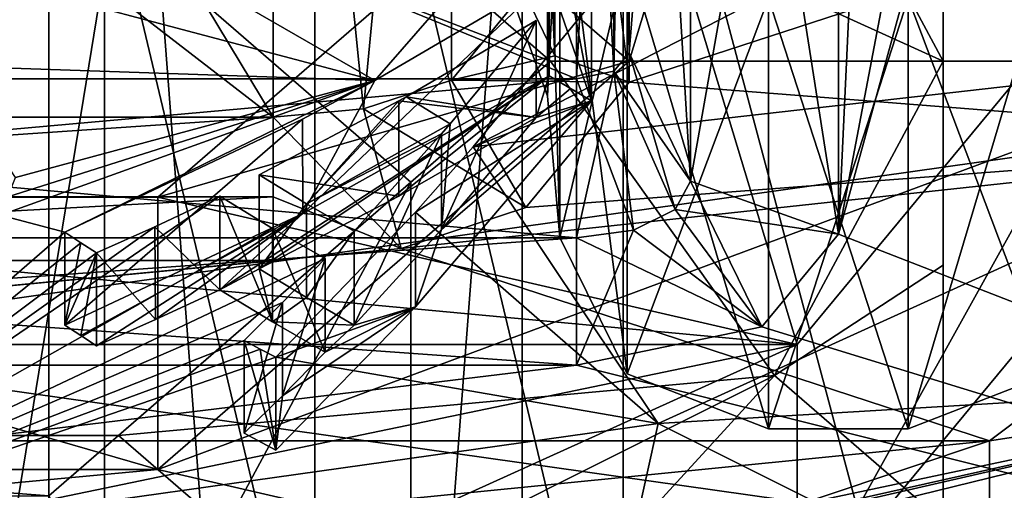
# Model space of a CAD drawing. Header units: millimetres. Extents: x -122 to 122, y -98 to 94.
# Tile 369 of 533: x 73.18 to 82.58, y -53.84 to -49.35. Entities that reach past the tile are written whole.
import ezdxf

# ---------------------------------------------------------------- set-up
doc = ezdxf.new("R2010")
doc.units = ezdxf.units.MM
doc.header["$LTSCALE"] = 26.699852
for name, color, linetype in [('1', 7, 'CONTINUOUS'), ('1748', 7, 'CONTINUOUS'), ('1751', 7, 'CONTINUOUS'), ('1761', 7, 'CONTINUOUS'), ('1762', 7, 'CONTINUOUS'), ('1764', 7, 'CONTINUOUS'), ('1765', 7, 'CONTINUOUS'), ('1766', 7, 'CONTINUOUS'), ('1775', 7, 'CONTINUOUS'), ('1776', 7, 'CONTINUOUS'), ('1780', 7, 'CONTINUOUS'), ('1783', 7, 'CONTINUOUS'), ('1784', 7, 'CONTINUOUS'), ('1785', 7, 'CONTINUOUS'), ('1800', 7, 'CONTINUOUS'), ('1801', 7, 'CONTINUOUS'), ('1813', 7, 'CONTINUOUS'), ('1814', 7, 'CONTINUOUS'), ('1818', 7, 'CONTINUOUS'), ('1821', 7, 'CONTINUOUS'), ('1822', 7, 'CONTINUOUS'), ('1823', 7, 'CONTINUOUS'), ('2', 7, 'CONTINUOUS'), ('3', 7, 'CONTINUOUS'), ('37', 7, 'CONTINUOUS'), ('4', 7, 'CONTINUOUS'), ('41', 7, 'CONTINUOUS'), ('42', 7, 'CONTINUOUS'), ('45', 7, 'CONTINUOUS'), ('46', 7, 'CONTINUOUS'), ('49', 7, 'CONTINUOUS'), ('5', 7, 'CONTINUOUS'), ('50', 7, 'CONTINUOUS'), ('5017', 7, 'CONTINUOUS'), ('5020', 7, 'CONTINUOUS'), ('5233', 7, 'CONTINUOUS'), ('5235', 7, 'CONTINUOUS'), ('5237', 7, 'CONTINUOUS'), ('5238', 7, 'CONTINUOUS'), ('5240', 7, 'CONTINUOUS'), ('5244', 7, 'CONTINUOUS'), ('5246', 7, 'CONTINUOUS'), ('5250', 7, 'CONTINUOUS'), ('5251', 7, 'CONTINUOUS'), ('5297', 7, 'CONTINUOUS'), ('5298', 7, 'CONTINUOUS'), ('5299', 7, 'CONTINUOUS'), ('53', 7, 'CONTINUOUS'), ('5300', 7, 'CONTINUOUS'), ('5301', 7, 'CONTINUOUS'), ('5302', 7, 'CONTINUOUS'), ('5303', 7, 'CONTINUOUS'), ('5304', 7, 'CONTINUOUS'), ('5305', 7, 'CONTINUOUS'), ('5306', 7, 'CONTINUOUS'), ('5307', 7, 'CONTINUOUS'), ('54', 7, 'CONTINUOUS'), ('5451', 7, 'CONTINUOUS'), ('6', 7, 'CONTINUOUS')]:
    doc.layers.add(name, color=color, linetype=linetype)

msp = doc.modelspace()

# ---------------------------------------------------------------- linework, layer by layer
at = {"layer": '1', "color": 7, "linetype": 'Continuous', "true_color": 0xf5f5f5}
for points in [[(79, -47.1423, -57.6529), (80.6065, -52.4456, -66.8384), (74.4996, -51.0395, -64.403), (79, -47.1423, -57.6529)], [(85, -47.1423, -57.6529), (80.6065, -52.4456, -66.8384), (79, -47.1423, -57.6529), (85, -47.1423, -57.6529)], [(80.6065, -52.4456, -66.8384), (59.3935, -52.4456, -66.8384), (65.5004, -51.0395, -64.403), (80.6065, -52.4456, -66.8384)], [(74.4996, -51.0395, -64.403), (80.6065, -52.4456, -66.8384), (65.5004, -51.0395, -64.403), (74.4996, -51.0395, -64.403)], [(70, -54.6423, -70.6432), (59.3935, -52.4456, -66.8384), (80.6065, -52.4456, -66.8384), (70, -54.6423, -70.6432)]]:
    msp.add_3dface(points, dxfattribs=at)
at = {"layer": '1748', "color": 250, "linetype": 'Continuous', "true_color": 0x323232}
for points in [[(85.2358, -35.9807, 38.3204), (81, -51.3923, 65.0141), (83.7813, -36.8033, 39.7452), (85.2358, -35.9807, 38.3204)], [(81, -51.3923, 65.0141), (85.2358, -35.9807, 38.3204), (94.5, -56.6423, 74.1073), (81, -51.3923, 65.0141)], [(83.7813, -36.8033, 39.7452), (81, -51.3923, 65.0141), (81.6673, -37.1157, 40.2863), (83.7813, -36.8033, 39.7452)], [(81, -51.3923, 65.0141), (81, -42.8923, 50.2917), (81.6673, -37.1157, 40.2863), (81, -51.3923, 65.0141)], [(80.2676, -52.2761, 66.5449), (81, -51.3923, 65.0141), (94.5, -56.6423, 74.1073), (80.2676, -52.2761, 66.5449)], [(78.5, -52.6423, 67.1791), (80.2676, -52.2761, 66.5449), (94.5, -56.6423, 74.1073), (78.5, -52.6423, 67.1791)], [(61.5, -52.6423, 67.1791), (78.5, -52.6423, 67.1791), (45.5, -56.6423, 74.1073), (61.5, -52.6423, 67.1791)], [(45.5, -56.6423, 74.1073), (78.5, -52.6423, 67.1791), (94.5, -56.6423, 74.1073), (45.5, -56.6423, 74.1073)]]:
    msp.add_3dface(points, dxfattribs=at)
at = {"layer": '1751', "color": 250, "linetype": 'Continuous', "true_color": 0x323232}
for points in [[(94.5, -55.9103, 76.8394), (94.5, -48.9821, 80.8394), (45.5, -48.9821, 80.8394), (94.5, -55.9103, 76.8394)], [(45.5, -55.9103, 76.8394), (94.5, -55.9103, 76.8394), (45.5, -48.9821, 80.8394), (45.5, -55.9103, 76.8394)]]:
    msp.add_3dface(points, dxfattribs=at)
at = {"layer": '1761', "color": 250, "linetype": 'Continuous', "true_color": 0x323232}
for points in [[(80.3327, -53.25), (80.3327, -49.1392, -20.5159), (81.6673, -53.25), (80.3327, -53.25)], [(81.6673, -53.25), (80.3327, -49.1392, -20.5159), (81.6673, -49.1392, -20.5159), (81.6673, -53.25)], [(80.3327, -49.1392, 20.5159), (80.3327, -53.25), (81.6673, -49.1392, 20.5159), (80.3327, -49.1392, 20.5159)], [(81.6673, -49.1392, 20.5159), (80.3327, -53.25), (81.6673, -53.25), (81.6673, -49.1392, 20.5159)]]:
    msp.add_3dface(points, dxfattribs=at)
at = {"layer": '1762', "color": 250, "linetype": 'Continuous', "true_color": 0x323232}
for points in [[(78.2223, -50.0757), (78.2223, -46.9621, -17.3821), (78.3403, -51.4243), (78.2223, -50.0757)], [(78.3403, -51.4243), (78.2223, -46.9621, -17.3821), (78.3403, -47.7023, -19.2081), (78.3403, -51.4243)], [(78.2223, -46.9621, 17.3821), (78.2223, -50.0757), (78.3403, -47.7023, 19.2081), (78.2223, -46.9621, 17.3821)], [(78.3403, -47.7023, 19.2081), (78.2223, -50.0757), (78.3403, -51.4243), (78.3403, -47.7023, 19.2081)]]:
    msp.add_3dface(points, dxfattribs=at)
at = {"layer": '1764', "color": 250, "linetype": 'Continuous', "true_color": 0x323232}
for points in [[(78.3403, -47.7023, 19.2081), (78.3403, -51.4243), (78.9815, -48.7112, 20.1766), (78.3403, -47.7023, 19.2081)], [(78.3403, -51.4243), (78.3403, -47.7023, -19.2081), (78.9815, -52.7246), (78.3403, -51.4243)], [(78.3403, -47.7023, -19.2081), (78.9815, -48.7112, -20.1766), (78.9815, -52.7246), (78.3403, -47.7023, -19.2081)], [(78.3403, -51.4243), (78.9815, -52.7246), (78.9815, -48.7112, 20.1766), (78.3403, -51.4243)], [(80.3327, -49.1392, -20.5159), (80.3327, -53.25), (78.9815, -48.7112, -20.1766), (80.3327, -49.1392, -20.5159)], [(78.9815, -48.7112, -20.1766), (80.3327, -53.25), (78.9815, -52.7246), (78.9815, -48.7112, -20.1766)], [(78.9815, -52.7246), (80.3327, -49.1392, 20.5159), (78.9815, -48.7112, 20.1766), (78.9815, -52.7246)], [(80.3327, -53.25), (80.3327, -49.1392, 20.5159), (78.9815, -52.7246), (80.3327, -53.25)]]:
    msp.add_3dface(points, dxfattribs=at)
at = {"layer": '1765', "color": 250, "linetype": 'Continuous', "true_color": 0x323232}
for points in [[(81.6673, -49.1392, 20.5159), (81.6673, -53.25), (83.0185, -48.7109, 20.1773), (81.6673, -49.1392, 20.5159)], [(81.6673, -53.25), (83.0185, -52.7246), (83.0185, -48.7109, 20.1773), (81.6673, -53.25)], [(81.6673, -49.1392, -20.5159), (83.0185, -48.7109, -20.1773), (83.0185, -52.7246), (81.6673, -49.1392, -20.5159)], [(81.6673, -53.25), (81.6673, -49.1392, -20.5159), (83.0185, -52.7246), (81.6673, -53.25)]]:
    msp.add_3dface(points, dxfattribs=at)
at = {"layer": '1766', "color": 250, "linetype": 'Continuous', "true_color": 0x323232}
for points in [[(78.2223, -46.9621, -17.3821), (78.2223, -50.0757), (77.5811, -48.2859, -6.8931), (78.2223, -46.9621, -17.3821)], [(78.2223, -50.0757), (78.2223, -46.9621, 17.3821), (77.5811, -48.2859, 6.8931), (78.2223, -50.0757)], [(77.5811, -48.2859, -6.8931), (78.2223, -50.0757), (77.5811, -48.2859, 6.8931), (77.5811, -48.2859, -6.8931)]]:
    msp.add_3dface(points, dxfattribs=at)
at = {"layer": '1775', "color": 250, "linetype": 'Continuous', "true_color": 0x323232}
for points in [[(78.5, -49.9103, 66.4471), (61.5, -49.9103, 66.4471), (78.5, -42.9821, 70.4471), (78.5, -49.9103, 66.4471)], [(78.5, -42.9821, 70.4471), (61.5, -49.9103, 66.4471), (61.5, -42.9821, 70.4471), (78.5, -42.9821, 70.4471)]]:
    msp.add_3dface(points, dxfattribs=at)
at = {"layer": '1776', "color": 250, "linetype": 'Continuous', "true_color": 0x323232}
for points in [[(79, -41.1603, 51.2917), (79, -49.6603, 66.0141), (79, -34.2321, 55.2917), (79, -41.1603, 51.2917)], [(79, -34.2321, 55.2917), (79, -49.6603, 66.0141), (79, -42.7321, 70.0141), (79, -34.2321, 55.2917)]]:
    msp.add_3dface(points, dxfattribs=at)
at = {"layer": '1780', "color": 250, "linetype": 'Continuous', "true_color": 0x323232}
for points in [[(79, -42.7321, 70.0141), (79, -49.6603, 66.0141), (78.8536, -49.837, 66.3203), (79, -42.7321, 70.0141)], [(79, -42.7321, 70.0141), (78.8536, -49.837, 66.3203), (78.8536, -42.9088, 70.3203), (79, -42.7321, 70.0141)], [(78.5, -49.9103, 66.4471), (78.5, -42.9821, 70.4471), (78.8536, -42.9088, 70.3203), (78.5, -49.9103, 66.4471)], [(78.8536, -49.837, 66.3203), (78.5, -49.9103, 66.4471), (78.8536, -42.9088, 70.3203), (78.8536, -49.837, 66.3203)]]:
    msp.add_3dface(points, dxfattribs=at)
at = {"layer": '1783', "color": 250, "linetype": 'Continuous', "true_color": 0x323232}
for points in [[(79, -49.6603, 66.0141), (79, -41.1603, 51.2917), (79.5858, -42.385, 50.5845), (79, -49.6603, 66.0141)], [(79, -49.6603, 66.0141), (79.5858, -42.385, 50.5845), (79.5858, -50.885, 65.307), (79, -49.6603, 66.0141)], [(79.5858, -42.385, 50.5845), (81, -42.8923, 50.2917), (79.5858, -50.885, 65.307), (79.5858, -42.385, 50.5845)], [(81, -42.8923, 50.2917), (81, -51.3923, 65.0141), (79.5858, -50.885, 65.307), (81, -42.8923, 50.2917)]]:
    msp.add_3dface(points, dxfattribs=at)
at = {"layer": '1784', "color": 250, "linetype": 'Continuous', "true_color": 0x323232}
for points in [[(78.8536, -49.837, 66.3203), (79, -49.6603, 66.0141), (79.4403, -51.1564, 65.7771), (78.8536, -49.837, 66.3203)], [(79, -49.6603, 66.0141), (79.5858, -50.885, 65.307), (79.4403, -51.1564, 65.7771), (79, -49.6603, 66.0141)], [(78.5, -49.9103, 66.4471), (78.8536, -49.837, 66.3203), (78.5, -51.4279, 66.2473), (78.5, -49.9103, 66.4471)], [(78.5, -51.4279, 66.2473), (78.8536, -49.837, 66.3203), (79.0429, -51.3552, 66.1213), (78.5, -51.4279, 66.2473)], [(78.8536, -49.837, 66.3203), (79.4403, -51.1564, 65.7771), (79.0429, -51.3552, 66.1213), (78.8536, -49.837, 66.3203)], [(79.5858, -50.885, 65.307), (80.2676, -52.2761, 66.5449), (79.4403, -51.1564, 65.7771), (79.5858, -50.885, 65.307)], [(81, -51.3923, 65.0141), (80.2676, -52.2761, 66.5449), (79.5858, -50.885, 65.307), (81, -51.3923, 65.0141)], [(79.4403, -51.1564, 65.7771), (80.2676, -52.2761, 66.5449), (79.0429, -51.3552, 66.1213), (79.4403, -51.1564, 65.7771)], [(80.2676, -52.2761, 66.5449), (78.5, -52.6423, 67.1791), (79.0429, -51.3552, 66.1213), (80.2676, -52.2761, 66.5449)], [(78.5, -52.6423, 67.1791), (78.5, -51.4279, 66.2473), (79.0429, -51.3552, 66.1213), (78.5, -52.6423, 67.1791)]]:
    msp.add_3dface(points, dxfattribs=at)
at = {"layer": '1785', "color": 250, "linetype": 'Continuous', "true_color": 0x323232}
for points in [[(61.5, -49.9103, 66.4471), (78.5, -49.9103, 66.4471), (78.5, -51.4279, 66.2473), (61.5, -49.9103, 66.4471)], [(61.5, -51.4279, 66.2473), (61.5, -49.9103, 66.4471), (78.5, -51.4279, 66.2473), (61.5, -51.4279, 66.2473)], [(78.5, -52.6423, 67.1791), (61.5, -52.6423, 67.1791), (61.5, -51.4279, 66.2473), (78.5, -52.6423, 67.1791)], [(78.5, -52.6423, 67.1791), (61.5, -51.4279, 66.2473), (78.5, -51.4279, 66.2473), (78.5, -52.6423, 67.1791)]]:
    msp.add_3dface(points, dxfattribs=at)
at = {"layer": '1800', "color": 250, "linetype": 'Continuous', "true_color": 0x323232}
for points in [[(81.6673, -37.1157, -40.2863), (94.5, -56.6423, -74.1073), (83.7813, -36.8033, -39.7452), (81.6673, -37.1157, -40.2863)], [(81, -42.8923, -50.2917), (94.5, -56.6423, -74.1073), (81.6673, -37.1157, -40.2863), (81, -42.8923, -50.2917)], [(81, -42.8923, -50.2917), (81, -51.3923, -65.0141), (94.5, -56.6423, -74.1073), (81, -42.8923, -50.2917)], [(81, -51.3923, -65.0141), (80.2676, -52.2761, -66.5449), (94.5, -56.6423, -74.1073), (81, -51.3923, -65.0141)], [(80.2676, -52.2761, -66.5449), (78.5, -52.6423, -67.1791), (94.5, -56.6423, -74.1073), (80.2676, -52.2761, -66.5449)], [(94.5, -56.6423, -74.1073), (61.5, -52.6423, -67.1791), (45.5, -56.6423, -74.1073), (94.5, -56.6423, -74.1073)], [(78.5, -52.6423, -67.1791), (61.5, -52.6423, -67.1791), (94.5, -56.6423, -74.1073), (78.5, -52.6423, -67.1791)]]:
    msp.add_3dface(points, dxfattribs=at)
at = {"layer": '1801', "color": 250, "linetype": 'Continuous', "true_color": 0x323232}
for points in [[(94.5, -48.9821, -80.8394), (94.5, -55.9103, -76.8394), (45.5, -55.9103, -76.8394), (94.5, -48.9821, -80.8394)], [(94.5, -48.9821, -80.8394), (45.5, -55.9103, -76.8394), (45.5, -48.9821, -80.8394), (94.5, -48.9821, -80.8394)]]:
    msp.add_3dface(points, dxfattribs=at)
at = {"layer": '1813', "color": 250, "linetype": 'Continuous', "true_color": 0x323232}
for points in [[(61.5, -42.9821, -70.4471), (61.5, -49.9103, -66.4471), (78.5, -49.9103, -66.4471), (61.5, -42.9821, -70.4471)], [(78.5, -42.9821, -70.4471), (61.5, -42.9821, -70.4471), (78.5, -49.9103, -66.4471), (78.5, -42.9821, -70.4471)]]:
    msp.add_3dface(points, dxfattribs=at)
at = {"layer": '1814', "color": 250, "linetype": 'Continuous', "true_color": 0x323232}
msp.add_3dface([(79, -42.7321, -70.0141), (79, -49.6603, -66.0141), (79, -41.1603, -51.2917), (79, -42.7321, -70.0141)], dxfattribs=at)
at = {"layer": '1818', "color": 250, "linetype": 'Continuous', "true_color": 0x323232}
for points in [[(79, -49.6603, -66.0141), (79, -42.7321, -70.0141), (78.8536, -42.9088, -70.3203), (79, -49.6603, -66.0141)], [(78.8536, -42.9088, -70.3203), (78.5, -42.9821, -70.4471), (78.8536, -49.837, -66.3203), (78.8536, -42.9088, -70.3203)], [(79, -49.6603, -66.0141), (78.8536, -42.9088, -70.3203), (78.8536, -49.837, -66.3203), (79, -49.6603, -66.0141)], [(78.5, -42.9821, -70.4471), (78.5, -49.9103, -66.4471), (78.8536, -49.837, -66.3203), (78.5, -42.9821, -70.4471)]]:
    msp.add_3dface(points, dxfattribs=at)
at = {"layer": '1821', "color": 250, "linetype": 'Continuous', "true_color": 0x323232}
for points in [[(79, -41.1603, -51.2917), (79, -49.6603, -66.0141), (79.5858, -50.885, -65.307), (79, -41.1603, -51.2917)], [(79.5858, -42.385, -50.5845), (79, -41.1603, -51.2917), (79.5858, -50.885, -65.307), (79.5858, -42.385, -50.5845)], [(81, -51.3923, -65.0141), (81, -42.8923, -50.2917), (79.5858, -42.385, -50.5845), (81, -51.3923, -65.0141)], [(81, -51.3923, -65.0141), (79.5858, -42.385, -50.5845), (79.5858, -50.885, -65.307), (81, -51.3923, -65.0141)]]:
    msp.add_3dface(points, dxfattribs=at)
at = {"layer": '1822', "color": 250, "linetype": 'Continuous', "true_color": 0x323232}
for points in [[(79, -49.6603, -66.0141), (78.8536, -49.837, -66.3203), (79.5858, -50.885, -65.307), (79, -49.6603, -66.0141)], [(78.8536, -49.837, -66.3203), (78.5, -49.9103, -66.4471), (79.0429, -51.3552, -66.1213), (78.8536, -49.837, -66.3203)], [(78.8536, -49.837, -66.3203), (79.0429, -51.3552, -66.1213), (79.4403, -51.1564, -65.7771), (78.8536, -49.837, -66.3203)], [(78.8536, -49.837, -66.3203), (79.4403, -51.1564, -65.7771), (79.5858, -50.885, -65.307), (78.8536, -49.837, -66.3203)], [(78.5, -49.9103, -66.4471), (78.5, -51.4279, -66.2473), (79.0429, -51.3552, -66.1213), (78.5, -49.9103, -66.4471)], [(79.4403, -51.1564, -65.7771), (81, -51.3923, -65.0141), (79.5858, -50.885, -65.307), (79.4403, -51.1564, -65.7771)], [(79.0429, -51.3552, -66.1213), (80.2676, -52.2761, -66.5449), (79.4403, -51.1564, -65.7771), (79.0429, -51.3552, -66.1213)], [(80.2676, -52.2761, -66.5449), (81, -51.3923, -65.0141), (79.4403, -51.1564, -65.7771), (80.2676, -52.2761, -66.5449)], [(78.5, -51.4279, -66.2473), (80.2676, -52.2761, -66.5449), (79.0429, -51.3552, -66.1213), (78.5, -51.4279, -66.2473)], [(78.5, -52.6423, -67.1791), (80.2676, -52.2761, -66.5449), (78.5, -51.4279, -66.2473), (78.5, -52.6423, -67.1791)]]:
    msp.add_3dface(points, dxfattribs=at)
at = {"layer": '1823', "color": 250, "linetype": 'Continuous', "true_color": 0x323232}
for points in [[(78.5, -49.9103, -66.4471), (61.5, -49.9103, -66.4471), (61.5, -51.4279, -66.2473), (78.5, -49.9103, -66.4471)], [(78.5, -49.9103, -66.4471), (61.5, -51.4279, -66.2473), (78.5, -51.4279, -66.2473), (78.5, -49.9103, -66.4471)], [(61.5, -52.6423, -67.1791), (78.5, -52.6423, -67.1791), (78.5, -51.4279, -66.2473), (61.5, -52.6423, -67.1791)], [(61.5, -51.4279, -66.2473), (61.5, -52.6423, -67.1791), (78.5, -51.4279, -66.2473), (61.5, -51.4279, -66.2473)]]:
    msp.add_3dface(points, dxfattribs=at)
at = {"layer": '2', "color": 7, "linetype": 'Continuous', "true_color": 0xf5f5f5}
for points in [[(79, -49.7404, -56.1529), (80.6065, -44.4371, -46.9674), (74.4996, -45.8432, -49.4028), (79, -49.7404, -56.1529)], [(85, -49.7404, -56.1529), (80.6065, -44.4371, -46.9674), (79, -49.7404, -56.1529), (85, -49.7404, -56.1529)], [(80.6065, -55.0436, -65.3384), (85, -49.7404, -56.1529), (74.4996, -53.6376, -62.903), (80.6065, -55.0436, -65.3384)], [(74.4996, -53.6376, -62.903), (85, -49.7404, -56.1529), (79, -49.7404, -56.1529), (74.4996, -53.6376, -62.903)], [(59.3935, -55.0436, -65.3384), (80.6065, -55.0436, -65.3384), (74.4996, -53.6376, -62.903), (59.3935, -55.0436, -65.3384)], [(65.5004, -53.6376, -62.903), (59.3935, -55.0436, -65.3384), (74.4996, -53.6376, -62.903), (65.5004, -53.6376, -62.903)]]:
    msp.add_3dface(points, dxfattribs=at)
at = {"layer": '3', "color": 7, "linetype": 'Continuous', "true_color": 0xf5f5f5}
for points in [[(80.6065, -52.4456, -66.8384), (85, -47.1423, -57.6529), (80.6065, -55.0436, -65.3384), (80.6065, -52.4456, -66.8384)], [(85, -47.1423, -57.6529), (85, -49.7404, -56.1529), (80.6065, -55.0436, -65.3384), (85, -47.1423, -57.6529)], [(70, -54.6423, -70.6432), (80.6065, -52.4456, -66.8384), (70, -57.2404, -69.1432), (70, -54.6423, -70.6432)], [(80.6065, -52.4456, -66.8384), (80.6065, -55.0436, -65.3384), (70, -57.2404, -69.1432), (80.6065, -52.4456, -66.8384)]]:
    msp.add_3dface(points, dxfattribs=at)
at = {"layer": '37', "color": 7, "linetype": 'Continuous', "true_color": 0xf5f5f5}
for points in [[(78.25, -49.7404, -56.1529), (74.125, -46.168, -49.9654), (82, -49.7404, -56.1529), (78.25, -49.7404, -56.1529)], [(82, -49.7404, -56.1529), (74.125, -46.168, -49.9654), (80.3912, -46.74, -50.956), (82, -49.7404, -56.1529)], [(74.125, -53.3127, -62.3404), (78.25, -49.7404, -56.1529), (80.3912, -52.7408, -61.3497), (74.125, -53.3127, -62.3404)], [(80.3912, -52.7408, -61.3497), (78.25, -49.7404, -56.1529), (82, -49.7404, -56.1529), (80.3912, -52.7408, -61.3497)], [(59.6088, -52.7408, -61.3497), (65.875, -53.3127, -62.3404), (76, -54.9365, -65.1529), (59.6088, -52.7408, -61.3497)], [(64, -54.9365, -65.1529), (59.6088, -52.7408, -61.3497), (76, -54.9365, -65.1529), (64, -54.9365, -65.1529)], [(76, -54.9365, -65.1529), (74.125, -53.3127, -62.3404), (80.3912, -52.7408, -61.3497), (76, -54.9365, -65.1529)], [(65.875, -53.3127, -62.3404), (74.125, -53.3127, -62.3404), (76, -54.9365, -65.1529), (65.875, -53.3127, -62.3404)]]:
    msp.add_3dface(points, dxfattribs=at)
at = {"layer": '4', "color": 7, "linetype": 'Continuous', "true_color": 0xf5f5f5}
for points in [[(85, -47.1423, -57.6529), (80.6065, -41.8391, -48.4674), (85, -49.7404, -56.1529), (85, -47.1423, -57.6529)], [(80.6065, -41.8391, -48.4674), (80.6065, -44.4371, -46.9674), (85, -49.7404, -56.1529), (80.6065, -41.8391, -48.4674)]]:
    msp.add_3dface(points, dxfattribs=at)
at = {"layer": '41', "color": 7, "linetype": 'Continuous', "true_color": 0xf5f5f5}
for points in [[(82, -48.2705, -53.0564), (82, -47.2045, -49.617), (82, -59.5282, -46.5565), (82, -48.2705, -53.0564)], [(82, -59.5282, -46.5565), (82, -47.2045, -49.617), (82, -57.0827, -43.9138), (82, -59.5282, -46.5565)], [(82, -61.475, -49.3779), (82, -49.7404, -56.1529), (82, -48.2705, -53.0564), (82, -61.475, -49.3779)], [(82, -61.475, -49.3779), (82, -48.2705, -53.0564), (82, -59.5282, -46.5565), (82, -61.475, -49.3779)], [(82, -49.7404, -56.1529), (82, -61.475, -49.3779), (82, -62.9451, -52.4751), (82, -49.7404, -56.1529)], [(82, -51.6875, -58.9745), (82, -49.7404, -56.1529), (82, -62.9451, -52.4751), (82, -51.6875, -58.9745)], [(82, -64.0109, -55.9138), (82, -54.1327, -61.617), (82, -51.6875, -58.9745), (82, -64.0109, -55.9138)], [(82, -64.0109, -55.9138), (82, -51.6875, -58.9745), (82, -62.9451, -52.4751), (82, -64.0109, -55.9138)]]:
    msp.add_3dface(points, dxfattribs=at)
at = {"layer": '42', "color": 7, "linetype": 'Continuous', "true_color": 0xf5f5f5}
for points in [[(76, -56.2789, -40.3779), (73.058, -43.9307, -45.5457), (73.0579, -55.1937, -39.043), (76, -56.2789, -40.3779)], [(76, -56.2789, -40.3779), (76, -44.5442, -47.1529), (73.058, -43.9307, -45.5457), (76, -56.2789, -40.3779)], [(76, -44.5442, -47.1529), (76, -56.2789, -40.3779), (78.9428, -56.8925, -41.9855), (76, -44.5442, -47.1529)], [(78.9428, -45.6297, -48.4881), (76, -44.5442, -47.1529), (78.9428, -56.8925, -41.9855), (78.9428, -45.6297, -48.4881)], [(82, -57.0827, -43.9138), (82, -47.2045, -49.617), (78.9428, -45.6297, -48.4881), (82, -57.0827, -43.9138)], [(82, -57.0827, -43.9138), (78.9428, -45.6297, -48.4881), (78.9428, -56.8925, -41.9855), (82, -57.0827, -43.9138)]]:
    msp.add_3dface(points, dxfattribs=at)
at = {"layer": '45', "color": 7, "linetype": 'Continuous', "true_color": 0xf5f5f5}
msp.add_3dface([(76.9175, -60.321, -50.0441), (76.9175, -50.8944, -55.4866), (73.4587, -53.8897, -60.6747), (76.9175, -60.321, -50.0441)], dxfattribs=at)
at = {"layer": '46', "color": 7, "linetype": 'Continuous', "true_color": 0xf5f5f5}
for points in [[(73.4587, -57.3257, -44.856), (66.5413, -57.3257, -44.856), (73.4587, -47.899, -50.2985), (73.4587, -57.3257, -44.856)], [(73.4587, -47.899, -50.2985), (66.5413, -57.3257, -44.856), (66.5413, -47.899, -50.2985), (73.4587, -47.899, -50.2985)], [(76.9175, -50.8944, -55.4866), (73.4587, -57.3257, -44.856), (73.4587, -47.899, -50.2985), (76.9175, -50.8944, -55.4866)], [(76.9175, -50.8944, -55.4866), (76.9175, -60.321, -50.0441), (73.4587, -57.3257, -44.856), (76.9175, -50.8944, -55.4866)]]:
    msp.add_3dface(points, dxfattribs=at)
at = {"layer": '49', "color": 7, "linetype": 'Continuous', "true_color": 0xf5f5f5}
for points in [[(74.125, -46.168, -49.9654), (78.25, -49.7404, -56.1529), (73.4587, -47.899, -50.2985), (74.125, -46.168, -49.9654)], [(78.25, -49.7404, -56.1529), (76.9175, -50.8944, -55.4866), (73.4587, -47.899, -50.2985), (78.25, -49.7404, -56.1529)]]:
    msp.add_3dface(points, dxfattribs=at)
at = {"layer": '5', "color": 7, "linetype": 'Continuous', "true_color": 0xf5f5f5}
msp.add_3dface([(79, -47.1423, -57.6529), (79, -49.7404, -56.1529), (74.4996, -45.8432, -49.4028), (79, -47.1423, -57.6529)], dxfattribs=at)
at = {"layer": '50', "color": 7, "linetype": 'Continuous', "true_color": 0xf5f5f5}
for points in [[(78.25, -49.7404, -56.1529), (74.125, -53.3127, -62.3404), (76.9175, -50.8944, -55.4866), (78.25, -49.7404, -56.1529)], [(76.9175, -50.8944, -55.4866), (74.125, -53.3127, -62.3404), (73.4587, -53.8897, -60.6747), (76.9175, -50.8944, -55.4866)], [(74.125, -53.3127, -62.3404), (65.875, -53.3127, -62.3404), (73.4587, -53.8897, -60.6747), (74.125, -53.3127, -62.3404)], [(65.875, -53.3127, -62.3404), (66.5413, -53.8897, -60.6747), (73.4587, -53.8897, -60.6747), (65.875, -53.3127, -62.3404)]]:
    msp.add_3dface(points, dxfattribs=at)
at = {"layer": '5017', "color": 7, "linetype": 'Continuous', "true_color": 0xf5f5f5}
for points in [[(73.9905, -41.9544, -52.6671), (66.0095, -41.9544, -52.6671), (73.9905, -90.8021, -24.4649), (73.9905, -41.9544, -52.6671)], [(73.9905, -90.8021, -24.4649), (66.0095, -41.9544, -52.6671), (66.0095, -90.8021, -24.4649), (73.9905, -90.8021, -24.4649)], [(77.981, -45.4103, -58.6529), (73.9905, -41.9544, -52.6671), (77.981, -94.258, -30.4506), (77.981, -45.4103, -58.6529)], [(77.981, -94.258, -30.4506), (73.9905, -41.9544, -52.6671), (73.9905, -90.8021, -24.4649), (77.981, -94.258, -30.4506)]]:
    msp.add_3dface(points, dxfattribs=at)
at = {"layer": '5020', "color": 7, "linetype": 'Continuous', "true_color": 0xf5f5f5}
for points in [[(73.9905, -48.8661, -64.6386), (77.981, -45.4103, -58.6529), (73.9905, -97.7139, -36.4364), (73.9905, -48.8661, -64.6386)], [(77.981, -45.4103, -58.6529), (77.981, -94.258, -30.4506), (73.9905, -97.7139, -36.4364), (77.981, -45.4103, -58.6529)], [(66.0095, -48.8661, -64.6386), (73.9905, -48.8661, -64.6386), (66.0095, -97.7139, -36.4364), (66.0095, -48.8661, -64.6386)], [(66.0095, -97.7139, -36.4364), (73.9905, -48.8661, -64.6386), (73.9905, -97.7139, -36.4364), (66.0095, -97.7139, -36.4364)]]:
    msp.add_3dface(points, dxfattribs=at)
at = {"layer": '5233', "color": 7, "linetype": 'Continuous', "true_color": 0xf5f5f5}
for points in [[(79, -49.9423, 62.5026), (87.6, -47.1423, 57.6529), (79, -44.3423, 52.8031), (79, -49.9423, 62.5026)], [(86.2603, -50.5095, 63.485), (87.6, -47.1423, 57.6529), (79, -49.9423, 62.5026), (86.2603, -50.5095, 63.485)], [(78.0159, -51.1385, 64.5745), (86.2603, -50.5095, 63.485), (79, -49.9423, 62.5026), (78.0159, -51.1385, 64.5745)], [(82.4441, -53.3652, 68.4313), (86.2603, -50.5095, 63.485), (76.8233, -51.5284, 65.2499), (82.4441, -53.3652, 68.4313)], [(76.8233, -51.5284, 65.2499), (86.2603, -50.5095, 63.485), (78.0159, -51.1385, 64.5745), (76.8233, -51.5284, 65.2499)], [(57.5559, -53.3652, 68.4313), (82.4441, -53.3652, 68.4313), (76.8233, -51.5284, 65.2499), (57.5559, -53.3652, 68.4313)], [(75.6, -51.6423, 65.4471), (57.5559, -53.3652, 68.4313), (76.8233, -51.5284, 65.2499), (75.6, -51.6423, 65.4471)], [(57.5559, -53.3652, 68.4313), (75.6, -51.6423, 65.4471), (64.4, -51.6423, 65.4471), (57.5559, -53.3652, 68.4313)], [(63.2638, -55.2722, 71.7343), (82.4441, -53.3652, 68.4313), (57.5559, -53.3652, 68.4313), (63.2638, -55.2722, 71.7343)], [(76.7362, -55.2722, 71.7343), (82.4441, -53.3652, 68.4313), (63.2638, -55.2722, 71.7343), (76.7362, -55.2722, 71.7343)]]:
    msp.add_3dface(points, dxfattribs=at)
at = {"layer": '5235', "color": 7, "linetype": 'Continuous', "true_color": 0xf5f5f5}
for points in [[(82.4451, -43.1931, 45.5626), (76.5724, -49.924, 48.486), (73.9609, -48.4194, 46.3577), (82.4451, -43.1931, 45.5626)], [(76.5724, -49.924, 48.486), (82.4451, -43.1931, 45.5626), (78.2377, -48.9471, 48.1061), (76.5724, -49.924, 48.486)], [(86.2603, -46.048, 50.5075), (87.6, -49.4156, 56.3404), (77.5107, -50.5593, 49.5373), (86.2603, -46.048, 50.5075)], [(86.2603, -46.048, 50.5075), (77.5107, -50.5593, 49.5373), (78.6409, -49.1859, 48.5197), (86.2603, -46.048, 50.5075)], [(76.5724, -49.924, 48.486), (71.7575, -48.6489, 46.2728), (73.9609, -48.4194, 46.3577), (76.5724, -49.924, 48.486)], [(71.7575, -48.6489, 46.2728), (76.5724, -49.924, 48.486), (72.4409, -49.7852, 47.4167), (71.7575, -48.6489, 46.2728)], [(87.6, -49.4156, 56.3404), (79.2773, -53.198, 54.1566), (77.5107, -50.5593, 49.5373), (87.6, -49.4156, 56.3404)], [(72.4409, -49.7852, 47.4167), (76.5724, -49.924, 48.486), (73.1402, -50.8517, 48.6427), (72.4409, -49.7852, 47.4167)], [(76.5724, -49.924, 48.486), (73.6111, -51.3733, 49.3275), (72.9957, -51.2094, 49.0273), (76.5724, -49.924, 48.486)], [(73.067, -51.034, 48.8369), (76.5724, -49.924, 48.486), (72.9957, -51.2094, 49.0273), (73.067, -51.034, 48.8369)], [(73.1402, -50.8517, 48.6427), (76.5724, -49.924, 48.486), (73.067, -51.034, 48.8369), (73.1402, -50.8517, 48.6427)], [(75.8819, -50.2938, 48.6638), (73.6111, -51.3733, 49.3275), (76.5724, -49.924, 48.486), (75.8819, -50.2938, 48.6638)], [(77.5107, -50.5593, 49.5373), (79.2773, -53.198, 54.1566), (76.9599, -51.1816, 50.0603), (77.5107, -50.5593, 49.5373)], [(75.5945, -51.3362, 49.7764), (70, -54.5035, 53.4029), (75.0905, -51.0285, 49.2648), (75.5945, -51.3362, 49.7764)], [(75.0905, -51.0285, 49.2648), (70, -54.5035, 53.4029), (74.4703, -51.3213, 49.4516), (75.0905, -51.0285, 49.2648)], [(73.6111, -51.3733, 49.3275), (70, -54.5035, 53.4029), (72.9957, -51.2094, 49.0273), (73.6111, -51.3733, 49.3275)], [(76.9599, -51.1816, 50.0603), (79.2773, -53.198, 54.1566), (75.6273, -52.5671, 51.3952), (76.9599, -51.1816, 50.0603)], [(74.4703, -51.3213, 49.4516), (70, -54.5035, 53.4029), (73.9135, -51.5712, 49.6268), (74.4703, -51.3213, 49.4516)], [(76.0986, -51.6254, 50.2987), (70, -54.5035, 53.4029), (75.5945, -51.3362, 49.7764), (76.0986, -51.6254, 50.2987)], [(73.7636, -51.474, 49.478), (70, -54.5035, 53.4029), (73.6111, -51.3733, 49.3275), (73.7636, -51.474, 49.478)], [(73.9135, -51.5712, 49.6268), (70, -54.5035, 53.4029), (73.7636, -51.474, 49.478), (73.9135, -51.5712, 49.6268)], [(75.6897, -52.0452, 50.7046), (70, -54.5035, 53.4029), (76.0986, -51.6254, 50.2987), (75.6897, -52.0452, 50.7046)], [(75.3248, -52.4069, 51.0742), (70, -54.5035, 53.4029), (75.6897, -52.0452, 50.7046), (75.3248, -52.4069, 51.0742)], [(75.4786, -52.4892, 51.237), (70, -54.5035, 53.4029), (75.3248, -52.4069, 51.0742), (75.4786, -52.4892, 51.237)], [(75.6273, -52.5671, 51.3952), (70, -54.5035, 53.4029), (75.4786, -52.4892, 51.237), (75.6273, -52.5671, 51.3952)], [(79.2773, -53.198, 54.1566), (70, -54.5035, 53.4029), (75.6273, -52.5671, 51.3952), (79.2773, -53.198, 54.1566)]]:
    msp.add_3dface(points, dxfattribs=at)
at = {"layer": '5237', "color": 7, "linetype": 'Continuous', "true_color": 0xf5f5f5}
for points in [[(86.2603, -50.5095, 63.485), (82.4441, -53.3652, 68.4313), (86.2603, -52.7832, 62.1733), (86.2603, -50.5095, 63.485)], [(86.2603, -52.7832, 62.1733), (82.4441, -53.3652, 68.4313), (82.4451, -55.6381, 67.1181), (86.2603, -52.7832, 62.1733)], [(82.4441, -53.3652, 68.4313), (76.7362, -55.2722, 71.7343), (82.4451, -55.6381, 67.1181), (82.4441, -53.3652, 68.4313)]]:
    msp.add_3dface(points, dxfattribs=at)
at = {"layer": '5238', "color": 7, "linetype": 'Continuous', "true_color": 0xf5f5f5}
for points in [[(77.2923, -50.3382, 49.1987), (76.8705, -50.081, 48.7578), (78.1142, -49.352, 48.4651), (77.2923, -50.3382, 49.1987)], [(79.2773, -53.198, 54.1566), (87.6, -49.4156, 56.3404), (86.2603, -52.7832, 62.1733), (79.2773, -53.198, 54.1566)], [(75.9197, -51.1009, 49.5954), (75.466, -50.8247, 49.1344), (76.8022, -50.1191, 48.775), (75.9197, -51.1009, 49.5954)], [(77.2923, -50.3382, 49.1987), (75.9197, -51.1009, 49.5954), (76.8705, -50.081, 48.7578), (77.2923, -50.3382, 49.1987)], [(76.8705, -50.081, 48.7578), (75.9197, -51.1009, 49.5954), (76.8022, -50.1191, 48.775), (76.8705, -50.081, 48.7578)], [(77.2079, -50.4357, 49.2763), (75.9197, -51.1009, 49.5954), (77.2923, -50.3382, 49.1987), (77.2079, -50.4357, 49.2763)], [(76.3733, -51.3619, 50.0649), (75.9197, -51.1009, 49.5954), (77.2079, -50.4357, 49.2763), (76.3733, -51.3619, 50.0649)], [(86.2603, -52.7832, 62.1733), (82.4451, -55.6381, 67.1181), (78.9492, -54.4196, 56.272), (86.2603, -52.7832, 62.1733)], [(80.6112, -54.167, 57.1446), (86.2603, -52.7832, 62.1733), (78.9492, -54.4196, 56.272), (80.6112, -54.167, 57.1446)], [(79.2773, -53.198, 54.1566), (86.2603, -52.7832, 62.1733), (80.7679, -53.9445, 56.7953), (79.2773, -53.198, 54.1566)], [(80.6894, -54.0567, 56.9698), (86.2603, -52.7832, 62.1733), (80.6112, -54.167, 57.1446), (80.6894, -54.0567, 56.9698)], [(80.7679, -53.9445, 56.7953), (86.2603, -52.7832, 62.1733), (80.6894, -54.0567, 56.9698), (80.7679, -53.9445, 56.7953)], [(70, -54.5035, 53.4029), (79.2773, -53.198, 54.1566), (79.0564, -54.2032, 55.8975), (70, -54.5035, 53.4029)], [(79.0564, -54.2032, 55.8975), (79.2773, -53.198, 54.1566), (80.7679, -53.9445, 56.7953), (79.0564, -54.2032, 55.8975)]]:
    msp.add_3dface(points, dxfattribs=at)
at = {"layer": '5240', "color": 7, "linetype": 'Continuous', "true_color": 0xf5f5f5}
for points in [[(64.4, -41.6338, 70.0708), (75.6, -50.2763, 65.0811), (69.9981, -41.001, 70.4362), (64.4, -41.6338, 70.0708)], [(75.6, -50.2763, 65.0811), (75.6, -41.6338, 70.0708), (69.9981, -41.001, 70.4362), (75.6, -50.2763, 65.0811)], [(64.4, -50.2763, 65.0811), (75.6, -50.2763, 65.0811), (64.4, -41.6338, 70.0708), (64.4, -50.2763, 65.0811)]]:
    msp.add_3dface(points, dxfattribs=at)
at = {"layer": '5244', "color": 7, "linetype": 'Continuous', "true_color": 0xf5f5f5}
for points in [[(77.2959, -41.4816, 69.3483), (75.6, -41.6338, 70.0708), (76.4636, -50.1959, 64.9418), (77.2959, -41.4816, 69.3483)], [(77.3052, -49.9207, 64.4653), (77.2959, -41.4816, 69.3483), (76.4636, -50.1959, 64.9418), (77.3052, -49.9207, 64.4653)], [(78, -49.0763, 63.0026), (77.2959, -41.4816, 69.3483), (77.3052, -49.9207, 64.4653), (78, -49.0763, 63.0026)], [(75.6, -41.6338, 70.0708), (75.6, -50.2763, 65.0811), (76.4636, -50.1959, 64.9418), (75.6, -41.6338, 70.0708)]]:
    msp.add_3dface(points, dxfattribs=at)
at = {"layer": '5246', "color": 7, "linetype": 'Continuous', "true_color": 0xf5f5f5}
for points in [[(75.6, -50.2763, 65.0811), (64.4, -50.2763, 65.0811), (64.4, -51.0351, 64.9812), (75.6, -50.2763, 65.0811)], [(75.6, -51.0351, 64.9812), (75.6, -50.2763, 65.0811), (64.4, -51.0351, 64.9812), (75.6, -51.0351, 64.9812)], [(64.4, -51.6423, 65.4471), (75.6, -51.6423, 65.4471), (75.6, -51.0351, 64.9812), (64.4, -51.6423, 65.4471)], [(64.4, -51.6423, 65.4471), (75.6, -51.0351, 64.9812), (64.4, -51.0351, 64.9812), (64.4, -51.6423, 65.4471)]]:
    msp.add_3dface(points, dxfattribs=at)
at = {"layer": '5250', "color": 7, "linetype": 'Continuous', "true_color": 0xf5f5f5}
for points in [[(78, -43.4763, 53.3031), (78, -49.0763, 63.0026), (78.2929, -49.6887, 62.6491), (78, -43.4763, 53.3031)], [(78, -43.4763, 53.3031), (78.2929, -49.6887, 62.6491), (78.2929, -44.0887, 52.9496), (78, -43.4763, 53.3031)], [(79, -49.9423, 62.5026), (79, -44.3423, 52.8031), (78.2929, -44.0887, 52.9496), (79, -49.9423, 62.5026)], [(78.2929, -49.6887, 62.6491), (79, -49.9423, 62.5026), (78.2929, -44.0887, 52.9496), (78.2929, -49.6887, 62.6491)]]:
    msp.add_3dface(points, dxfattribs=at)
at = {"layer": '5251', "color": 7, "linetype": 'Continuous', "true_color": 0xf5f5f5}
for points in [[(78, -49.0763, 63.0026), (77.3052, -49.9207, 64.4653), (78.2929, -49.6887, 62.6491), (78, -49.0763, 63.0026)], [(77.3052, -49.9207, 64.4653), (79, -49.9423, 62.5026), (78.2929, -49.6887, 62.6491), (77.3052, -49.9207, 64.4653)], [(78.0159, -51.1385, 64.5745), (77.3052, -49.9207, 64.4653), (76.4636, -50.1959, 64.9418), (78.0159, -51.1385, 64.5745)], [(78.0159, -51.1385, 64.5745), (79, -49.9423, 62.5026), (77.3052, -49.9207, 64.4653), (78.0159, -51.1385, 64.5745)], [(75.6, -50.2763, 65.0811), (76.8233, -51.5284, 65.2499), (76.4636, -50.1959, 64.9418), (75.6, -50.2763, 65.0811)], [(76.8233, -51.5284, 65.2499), (78.0159, -51.1385, 64.5745), (76.4636, -50.1959, 64.9418), (76.8233, -51.5284, 65.2499)], [(76.8233, -51.5284, 65.2499), (75.6, -50.2763, 65.0811), (75.6, -51.0351, 64.9812), (76.8233, -51.5284, 65.2499)], [(75.6, -51.6423, 65.4471), (76.8233, -51.5284, 65.2499), (75.6, -51.0351, 64.9812), (75.6, -51.6423, 65.4471)]]:
    msp.add_3dface(points, dxfattribs=at)
at = {"layer": '5297', "color": 7, "linetype": 'Continuous', "true_color": 0xf5f5f5}
for points in [[(78.2377, -48.9471, 48.1061), (78.4408, -49.0689, 48.3135), (78.6409, -50.1184, 47.9813), (78.2377, -48.9471, 48.1061)], [(78.2377, -48.9471, 48.1061), (78.6409, -50.1184, 47.9813), (78.2377, -49.8796, 47.5677), (78.2377, -48.9471, 48.1061)], [(78.4408, -49.0689, 48.3135), (78.6409, -49.1859, 48.5197), (78.6409, -50.1184, 47.9813), (78.4408, -49.0689, 48.3135)], [(78.2377, -49.8796, 47.5677), (78.6409, -50.1184, 47.9813), (78.4407, -50.0014, 47.7751), (78.2377, -49.8796, 47.5677)]]:
    msp.add_3dface(points, dxfattribs=at)
at = {"layer": '5298', "color": 7, "linetype": 'Continuous', "true_color": 0xf5f5f5}
for points in [[(78.6409, -49.1859, 48.5197), (77.5107, -50.5593, 49.5373), (78.6409, -50.1184, 47.9813), (78.6409, -49.1859, 48.5197)], [(78.6409, -50.1184, 47.9813), (76.9599, -51.1816, 50.0603), (76.9595, -52.084, 49.5401), (78.6409, -50.1184, 47.9813)], [(77.5107, -50.5593, 49.5373), (76.9599, -51.1816, 50.0603), (78.6409, -50.1184, 47.9813), (77.5107, -50.5593, 49.5373)], [(76.9599, -51.1816, 50.0603), (75.6273, -52.5671, 51.3952), (76.9595, -52.084, 49.5401), (76.9599, -51.1816, 50.0603)], [(75.6273, -52.5671, 51.3952), (75.6273, -53.4528, 50.8839), (76.9595, -52.084, 49.5401), (75.6273, -52.5671, 51.3952)]]:
    msp.add_3dface(points, dxfattribs=at)
at = {"layer": '5299', "color": 7, "linetype": 'Continuous', "true_color": 0xf5f5f5}
for points in [[(75.4786, -52.4892, 51.237), (75.3248, -52.4069, 51.0742), (75.6273, -53.4528, 50.8839), (75.4786, -52.4892, 51.237)], [(75.6273, -53.4528, 50.8839), (75.3248, -52.4069, 51.0742), (75.3248, -53.2919, 50.5632), (75.6273, -53.4528, 50.8839)], [(75.6273, -52.5671, 51.3952), (75.4786, -52.4892, 51.237), (75.6273, -53.4528, 50.8839), (75.6273, -52.5671, 51.3952)]]:
    msp.add_3dface(points, dxfattribs=at)
at = {"layer": '53', "color": 7, "linetype": 'Continuous', "true_color": 0xf5f5f5}
msp.add_3dface([(82, -49.7404, -56.1529), (80.3912, -46.74, -50.956), (82, -48.2705, -53.0564), (82, -49.7404, -56.1529)], dxfattribs=at)
at = {"layer": '5300', "color": 7, "linetype": 'Continuous', "true_color": 0xf5f5f5}
for points in [[(75.6897, -52.0452, 50.7046), (76.0986, -51.6254, 50.2987), (75.6898, -52.934, 50.1912), (75.6897, -52.0452, 50.7046)], [(76.0986, -51.6254, 50.2987), (76.0986, -52.5191, 49.7827), (75.6898, -52.934, 50.1912), (76.0986, -51.6254, 50.2987)], [(75.3248, -52.4069, 51.0742), (75.6897, -52.0452, 50.7046), (75.3248, -53.2919, 50.5632), (75.3248, -52.4069, 51.0742)], [(75.3248, -53.2919, 50.5632), (75.6897, -52.0452, 50.7046), (75.6898, -52.934, 50.1912), (75.3248, -53.2919, 50.5632)]]:
    msp.add_3dface(points, dxfattribs=at)
at = {"layer": '5301', "color": 7, "linetype": 'Continuous', "true_color": 0xf5f5f5}
for points in [[(75.5945, -51.3362, 49.7764), (75.0905, -51.0285, 49.2648), (75.5944, -52.2296, 49.2605), (75.5945, -51.3362, 49.7764)], [(75.0905, -51.0285, 49.2648), (75.0905, -51.9222, 48.7488), (75.5944, -52.2296, 49.2605), (75.0905, -51.0285, 49.2648)], [(76.0986, -52.5191, 49.7827), (75.5945, -51.3362, 49.7764), (75.5944, -52.2296, 49.2605), (76.0986, -52.5191, 49.7827)], [(76.0986, -51.6254, 50.2987), (75.5945, -51.3362, 49.7764), (76.0986, -52.5191, 49.7827), (76.0986, -51.6254, 50.2987)]]:
    msp.add_3dface(points, dxfattribs=at)
at = {"layer": '5302', "color": 7, "linetype": 'Continuous', "true_color": 0xf5f5f5}
for points in [[(75.0905, -51.0285, 49.2648), (74.4703, -51.3213, 49.4516), (75.0905, -51.9222, 48.7488), (75.0905, -51.0285, 49.2648)], [(74.4703, -51.3213, 49.4516), (73.9135, -51.5712, 49.6268), (74.4766, -52.2074, 48.9364), (74.4703, -51.3213, 49.4516)], [(75.0905, -51.9222, 48.7488), (74.4703, -51.3213, 49.4516), (74.4766, -52.2074, 48.9364), (75.0905, -51.9222, 48.7488)], [(73.9135, -51.5712, 49.6268), (73.9135, -52.4563, 49.1158), (74.4766, -52.2074, 48.9364), (73.9135, -51.5712, 49.6268)]]:
    msp.add_3dface(points, dxfattribs=at)
at = {"layer": '5303', "color": 7, "linetype": 'Continuous', "true_color": 0xf5f5f5}
for points in [[(73.7636, -51.474, 49.478), (73.6111, -51.3733, 49.3275), (73.6111, -52.259, 48.8162), (73.7636, -51.474, 49.478)], [(73.9135, -51.5712, 49.6268), (73.7636, -51.474, 49.478), (73.6111, -52.259, 48.8162), (73.9135, -51.5712, 49.6268)], [(73.9135, -51.5712, 49.6268), (73.6111, -52.259, 48.8162), (73.7636, -52.3593, 48.9668), (73.9135, -51.5712, 49.6268)], [(73.9135, -52.4563, 49.1158), (73.9135, -51.5712, 49.6268), (73.7636, -52.3593, 48.9668), (73.9135, -52.4563, 49.1158)]]:
    msp.add_3dface(points, dxfattribs=at)
at = {"layer": '5304', "color": 7, "linetype": 'Continuous', "true_color": 0xf5f5f5}
for points in [[(76.5724, -49.924, 48.486), (78.2377, -48.9471, 48.1061), (75.8856, -51.1961, 48.1408), (76.5724, -49.924, 48.486)], [(78.2377, -48.9471, 48.1061), (78.2377, -49.8796, 47.5677), (75.8856, -51.1961, 48.1408), (78.2377, -48.9471, 48.1061)], [(75.8819, -50.2938, 48.6638), (76.5724, -49.924, 48.486), (75.8856, -51.1961, 48.1408), (75.8819, -50.2938, 48.6638)], [(73.6111, -51.3733, 49.3275), (75.8819, -50.2938, 48.6638), (73.6111, -52.259, 48.8162), (73.6111, -51.3733, 49.3275)], [(73.6111, -52.259, 48.8162), (75.8819, -50.2938, 48.6638), (75.8856, -51.1961, 48.1408), (73.6111, -52.259, 48.8162)]]:
    msp.add_3dface(points, dxfattribs=at)
at = {"layer": '5305', "color": 7, "linetype": 'Continuous', "true_color": 0xf5f5f5}
for points in [[(78.1142, -49.352, 48.4651), (76.8705, -50.081, 48.7578), (78.1142, -50.2789, 47.93), (78.1142, -49.352, 48.4651)], [(76.8022, -50.1191, 48.775), (75.466, -50.8247, 49.1344), (76.8021, -51.0297, 48.2493), (76.8022, -50.1191, 48.775)], [(78.1142, -50.2789, 47.93), (76.8022, -50.1191, 48.775), (76.8021, -51.0297, 48.2493), (78.1142, -50.2789, 47.93)], [(76.8705, -50.081, 48.7578), (76.8022, -50.1191, 48.775), (78.1142, -50.2789, 47.93), (76.8705, -50.081, 48.7578)], [(75.466, -50.8247, 49.1344), (75.466, -51.7218, 48.6164), (76.8021, -51.0297, 48.2493), (75.466, -50.8247, 49.1344)]]:
    msp.add_3dface(points, dxfattribs=at)
at = {"layer": '5306', "color": 7, "linetype": 'Continuous', "true_color": 0xf5f5f5}
for points in [[(75.466, -50.8247, 49.1344), (75.9197, -51.1009, 49.5954), (75.466, -51.7218, 48.6164), (75.466, -50.8247, 49.1344)], [(75.466, -51.7218, 48.6164), (75.9197, -51.1009, 49.5954), (75.9197, -51.9978, 49.0775), (75.466, -51.7218, 48.6164)], [(75.9197, -51.1009, 49.5954), (76.3733, -51.3619, 50.0649), (75.9197, -51.9978, 49.0775), (75.9197, -51.1009, 49.5954)], [(76.3733, -51.3619, 50.0649), (76.3733, -52.259, 49.5469), (75.9197, -51.9978, 49.0775), (76.3733, -51.3619, 50.0649)]]:
    msp.add_3dface(points, dxfattribs=at)
at = {"layer": '5307', "color": 7, "linetype": 'Continuous', "true_color": 0xf5f5f5}
for points in [[(77.2923, -50.3382, 49.1987), (78.1142, -49.352, 48.4651), (77.2075, -51.3459, 48.7514), (77.2923, -50.3382, 49.1987)], [(78.1142, -49.352, 48.4651), (78.1142, -50.2789, 47.93), (77.2075, -51.3459, 48.7514), (78.1142, -49.352, 48.4651)], [(77.2079, -50.4357, 49.2763), (77.2923, -50.3382, 49.1987), (77.2075, -51.3459, 48.7514), (77.2079, -50.4357, 49.2763)], [(76.3733, -51.3619, 50.0649), (77.2079, -50.4357, 49.2763), (76.3733, -52.259, 49.5469), (76.3733, -51.3619, 50.0649)], [(76.3733, -52.259, 49.5469), (77.2079, -50.4357, 49.2763), (77.2075, -51.3459, 48.7514), (76.3733, -52.259, 49.5469)]]:
    msp.add_3dface(points, dxfattribs=at)
at = {"layer": '54', "color": 7, "linetype": 'Continuous', "true_color": 0xf5f5f5}
for points in [[(80.3912, -52.7408, -61.3497), (82, -49.7404, -56.1529), (82, -51.6875, -58.9745), (80.3912, -52.7408, -61.3497)], [(82, -54.1327, -61.617), (80.3912, -52.7408, -61.3497), (82, -51.6875, -58.9745), (82, -54.1327, -61.617)], [(76, -54.9365, -65.1529), (80.3912, -52.7408, -61.3497), (78.942, -54.323, -63.5457), (76, -54.9365, -65.1529)], [(80.3912, -52.7408, -61.3497), (82, -54.1327, -61.617), (78.942, -54.323, -63.5457), (80.3912, -52.7408, -61.3497)]]:
    msp.add_3dface(points, dxfattribs=at)
at = {"layer": '5451', "color": 7, "linetype": 'Continuous', "true_color": 0xf5f5f5}
for points in [[(78.2377, -49.8796, 47.5677), (75.0905, -51.9222, 48.7488), (75.8856, -51.1961, 48.1408), (78.2377, -49.8796, 47.5677)], [(75.0905, -51.9222, 48.7488), (78.2377, -49.8796, 47.5677), (75.466, -51.7218, 48.6164), (75.0905, -51.9222, 48.7488)], [(75.466, -51.7218, 48.6164), (78.2377, -49.8796, 47.5677), (76.8021, -51.0297, 48.2493), (75.466, -51.7218, 48.6164)], [(78.2377, -49.8796, 47.5677), (78.1142, -50.2789, 47.93), (76.8021, -51.0297, 48.2493), (78.2377, -49.8796, 47.5677)], [(78.2377, -49.8796, 47.5677), (78.4407, -50.0014, 47.7751), (78.1142, -50.2789, 47.93), (78.2377, -49.8796, 47.5677)], [(78.4407, -50.0014, 47.7751), (78.6409, -50.1184, 47.9813), (78.1142, -50.2789, 47.93), (78.4407, -50.0014, 47.7751)], [(78.6409, -50.1184, 47.9813), (76.9595, -52.084, 49.5401), (77.2075, -51.3459, 48.7514), (78.6409, -50.1184, 47.9813)], [(78.1142, -50.2789, 47.93), (78.6409, -50.1184, 47.9813), (77.2075, -51.3459, 48.7514), (78.1142, -50.2789, 47.93)], [(73.7636, -52.3593, 48.9668), (73.6111, -52.259, 48.8162), (75.8856, -51.1961, 48.1408), (73.7636, -52.3593, 48.9668)], [(73.9135, -52.4563, 49.1158), (73.7636, -52.3593, 48.9668), (75.8856, -51.1961, 48.1408), (73.9135, -52.4563, 49.1158)], [(74.4766, -52.2074, 48.9364), (73.9135, -52.4563, 49.1158), (75.8856, -51.1961, 48.1408), (74.4766, -52.2074, 48.9364)], [(75.0905, -51.9222, 48.7488), (74.4766, -52.2074, 48.9364), (75.8856, -51.1961, 48.1408), (75.0905, -51.9222, 48.7488)], [(76.9595, -52.084, 49.5401), (76.3733, -52.259, 49.5469), (77.2075, -51.3459, 48.7514), (76.9595, -52.084, 49.5401)], [(75.5944, -52.2296, 49.2605), (75.0905, -51.9222, 48.7488), (75.466, -51.7218, 48.6164), (75.5944, -52.2296, 49.2605)], [(75.5944, -52.2296, 49.2605), (75.466, -51.7218, 48.6164), (75.9197, -51.9978, 49.0775), (75.5944, -52.2296, 49.2605)], [(76.3733, -52.259, 49.5469), (75.5944, -52.2296, 49.2605), (75.9197, -51.9978, 49.0775), (76.3733, -52.259, 49.5469)], [(76.9595, -52.084, 49.5401), (75.6273, -53.4528, 50.8839), (75.6898, -52.934, 50.1912), (76.9595, -52.084, 49.5401)], [(76.0986, -52.5191, 49.7827), (76.9595, -52.084, 49.5401), (75.6898, -52.934, 50.1912), (76.0986, -52.5191, 49.7827)], [(76.9595, -52.084, 49.5401), (76.0986, -52.5191, 49.7827), (76.3733, -52.259, 49.5469), (76.9595, -52.084, 49.5401)], [(76.0986, -52.5191, 49.7827), (75.5944, -52.2296, 49.2605), (76.3733, -52.259, 49.5469), (76.0986, -52.5191, 49.7827)], [(75.6273, -53.4528, 50.8839), (75.3248, -53.2919, 50.5632), (75.6898, -52.934, 50.1912), (75.6273, -53.4528, 50.8839)]]:
    msp.add_3dface(points, dxfattribs=at)
at = {"layer": '6', "color": 7, "linetype": 'Continuous', "true_color": 0xf5f5f5}
for points in [[(79, -47.1423, -57.6529), (74.4996, -51.0395, -64.403), (79, -49.7404, -56.1529), (79, -47.1423, -57.6529)], [(74.4996, -51.0395, -64.403), (74.4996, -53.6376, -62.903), (79, -49.7404, -56.1529), (74.4996, -51.0395, -64.403)], [(74.4996, -51.0395, -64.403), (65.5004, -51.0395, -64.403), (74.4996, -53.6376, -62.903), (74.4996, -51.0395, -64.403)], [(65.5004, -51.0395, -64.403), (65.5004, -53.6376, -62.903), (74.4996, -53.6376, -62.903), (65.5004, -51.0395, -64.403)]]:
    msp.add_3dface(points, dxfattribs=at)

doc.saveas('drawing.dxf')
